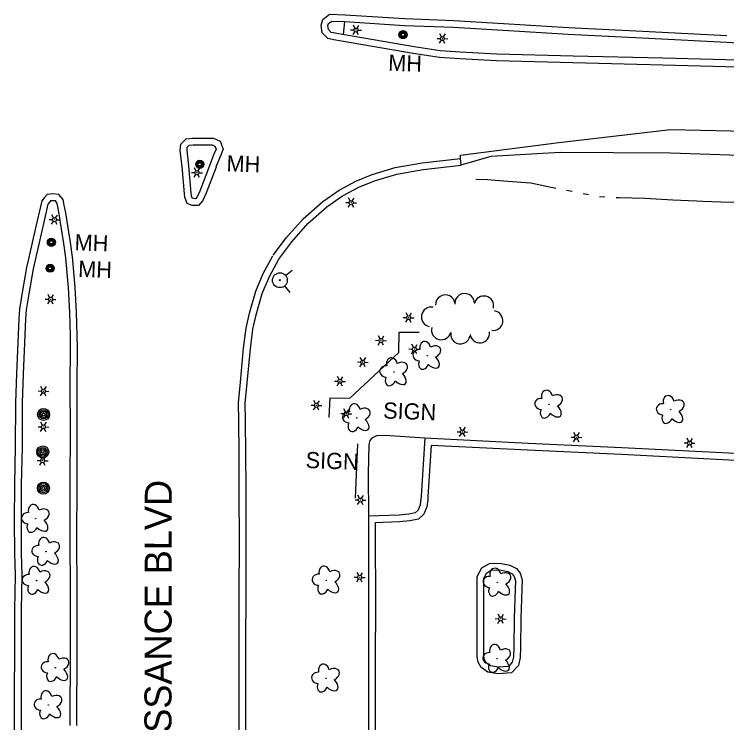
# Model space of a CAD drawing. Extents: x 588843 to 2552415, y 180129 to 269402.
# Drawn here: x 605530.1 to 605793.8, y 183156.9 to 183419.3 of the extents above; entities that cross this region are included whole.
import ezdxf

# ---------------------------------------------------------------- set-up
doc = ezdxf.new("R2010")
doc.units = 0
for name, color, linetype in [('E_DWY', 7, 'Continuous'), ('E_LAND_TreeLine_P', 7, 'Continuous'), ('E_LAND_Vegetation', 7, 'Continuous'), ('E_LTG', 7, 'Continuous'), ('E_MISCPROP', 7, 'Continuous'), ('E_PATH_Sidewalk', 7, 'Continuous'), ('E_RDWY', 7, 'Continuous'), ('E_RDWY_C_and_G', 7, 'Continuous'), ('E_RDWY_Gravel', 7, 'Continuous'), ('E_RDWY_Text', 7, 'Continuous'), ('E_SGN', 7, 'Continuous'), ('E_SGN_Text', 7, 'Continuous'), ('E_UTL_MH', 7, 'Continuous'), ('E_UTL_MH_Text', 7, 'Continuous'), ('E_UTL_WHydrant', 7, 'Continuous'), ('E_WTR_P', 7, 'Continuous')]:
    doc.layers.add(name, color=color, linetype=linetype)

# ---------------------------------------------------------------- blocks, each defined once
blk = doc.blocks.new('MHO_2')
at = {"layer": 'E_UTL_MH'}
for centre, radius in [((0.3, -0.4), 9.84), ((0.3, -0.4), 7.98), ((0.2, -0.5), 6.35), ((0.1, -0.5), 3.97)]:
    blk.add_circle(centre, radius, dxfattribs=at)
blk = doc.blocks.new('MHT_2')
at = {"layer": 'E_UTL_MH_Text'}
blk.add_text('MH', height=39.37, dxfattribs=at).set_placement((-32.2, -19.7))
blk = doc.blocks.new('LPOL_3')
at = {"layer": 'E_LTG'}
for p, q in [((-13.1, 0), (-4.9, 0)), ((-2.5, 4.3), (-6.6, 11.4)), ((2.5, 4.3), (6.6, 11.4)), ((4.9, 0), (13.1, 0)), ((-6.6, -11.4), (-2.5, -4.3)), ((6.6, -11.4), (2.5, -4.3))]:
    blk.add_line(p, q, dxfattribs=at)
for radius in [4.92, 4.92, 4.92, 0.41]:
    blk.add_circle((0, 0), radius, dxfattribs=at)
blk = doc.blocks.new('POLE_2')
at = {"layer": 'E_MISCPROP'}
for radius in [14.6, 11, 7.32, 3.66]:
    blk.add_circle((0, 0), radius, dxfattribs=at)
blk = doc.blocks.new('DTRE_3')
at = {"layer": 'E_LAND_Vegetation'}
blk.add_circle((-0.6, 0), 0.601, dxfattribs=at)
for centre, major_axis, ratio in [((-6.1, 17.5), (4.5, -16.3), 0.782863), ((13.3, 9), (-17.3, -9.6), 0.691916), ((-19.3, 0.5), (16.2, -0.4), 0.832022), ((-8.2, -17.2), (5.9, 15.9), 0.716896), ((11.6, -12.2), (-16.4, 15), 0.560249)]:
    blk.add_ellipse(centre, major_axis=major_axis, ratio=ratio, start_param=1.570796, end_param=4.712389, dxfattribs=at)
blk = doc.blocks.new('HYD_2')
at = {"layer": 'E_UTL_WHydrant'}
for p, q in [((-12.6, 12.6), (-27.3, 27.3)), ((12.6, 12.6), (27.3, 27.3))]:
    blk.add_line(p, q, dxfattribs=at)
for radius in [18, 1.38]:
    blk.add_circle((0, 0), radius, dxfattribs=at)
blk = doc.blocks.new('SIGN_2')
at = {"layer": 'E_SGN'}
blk.add_text('SIGN', height=39.37, dxfattribs=at).set_placement((-56.1, -19.7))

msp = doc.modelspace()

# ---------------------------------------------------------------- linework, layer by layer
at = {"layer": 'E_DWY'}
for points in [[(605827.57, 183255.01), (605799.45, 183256.45), (605754.89, 183258.74), (605720.25, 183260.35), (605682.06, 183262.24), (605680.65, 183240.88), (605680.6, 183239.67), (605680.37, 183237.55), (605679.54, 183235.61), (605678.51, 183234.66), (605676.14, 183234.14), (605672.48, 183233.82), (605661.23, 183233.41), (605661.19, 183226.28)], [(605827.44, 183252.52), (605799.32, 183253.95), (605754.77, 183256.24), (605720.13, 183257.85), (605684.39, 183259.62), (605683.14, 183240.75), (605683.1, 183239.49), (605682.81, 183236.91), (605681.63, 183234.14), (605679.71, 183232.36), (605676.52, 183231.67), (605672.64, 183231.33), (605663.72, 183231), (605663.69, 183226.26)], [(605661.19, 183226.28), (605661.24, 183201.45), (605661.17, 183179.36), (605661.17, 183161.13), (605661.24, 183136.91), (605661.22, 183112.23), (605661.12, 183089.46), (605661.2, 183063.26)], [(605663.69, 183226.28), (605663.74, 183201.45), (605663.67, 183179.35), (605663.67, 183161.14), (605663.74, 183136.91), (605663.72, 183112.23), (605663.62, 183089.46), (605663.7, 183063.27)], [(605717.48, 183184.83), (605717.34, 183181.03), (605716.68, 183178.12), (605714.12, 183175.35), (605709.11, 183175.03), (605705.35, 183175.66), (605702.84, 183177.34), (605701.72, 183179.38), (605701.35, 183181.3), (605701.39, 183196.73), (605701.37, 183211.09), (605703.08, 183214.32), (605705.96, 183215.88), (605709.82, 183216.03), (605713.53, 183215.25), (605715.97, 183214.03), (605717.33, 183212.27), (605718.04, 183209.81), (605717.91, 183206.37)], [(605714.98, 183184.92), (605714.85, 183181.36), (605714.39, 183179.32), (605712.97, 183177.78), (605709.24, 183177.54), (605706.3, 183178.04), (605704.74, 183179.08), (605704.1, 183180.24), (605703.85, 183181.54), (605703.89, 183196.73), (605703.87, 183210.47), (605704.94, 183212.48), (605706.64, 183213.4), (605709.61, 183213.52), (605712.7, 183212.87), (605714.33, 183212.05), (605715.06, 183211.11), (605715.53, 183209.5), (605715.42, 183206.47)], [(605715.42, 183206.47), (605715.08, 183195.62), (605714.98, 183184.92)], [(605717.91, 183206.39), (605717.58, 183195.57), (605717.48, 183184.9)]]:
    msp.add_lwpolyline(points, dxfattribs=at)
at = {"layer": 'E_LAND_TreeLine_P'}
for centre, start, end in [((605696.78, 183312.26), 3.3702, 183.3702), ((605689.64, 183311.74), 3.2829, 183.2829), ((605703.89, 183311.32), 346.9198, 166.9198), ((605684.38, 183307.21), 78.962, 258.962), ((605707.32, 183305.83), 261.6724, 81.6724), ((605688.13, 183302.37), 166.3461, 346.3461), ((605695.2, 183300.82), 171.0536, 351.0536), ((605702.38, 183301.17), 187.3049, 7.3049)]:
    msp.add_arc(centre, 3.62, start, end, dxfattribs=at)
at = {"layer": 'E_PATH_Sidewalk'}
for points in [[(605652.25, 183416.58), (605651.8, 183411.81)], [(605682.06, 183262.24), (605667.34, 183263.23), (605664.13, 183263.16), (605662.44, 183262.34), (605661.63, 183261.4), (605661.28, 183259.95), (605661.07, 183249.25), (605661.23, 183233.41)]]:
    msp.add_lwpolyline(points, dxfattribs=at)
at = {"layer": 'E_RDWY'}
msp.add_lwpolyline([(605695.43, 183363.47), (605695.18, 183365.85), (605695.26, 183367.15), (605731.65, 183371.81), (605772.91, 183376.59), (605806.46, 183375.81), (605836.9, 183375.05), (605888.15, 183373.8), (605931.23, 183372.67), (605967.99, 183371.67), (606011.17, 183370.53), (606055.02, 183369.27), (606104.72, 183367.98), (606153.73, 183366.62), (606196.51, 183365.49), (606239.69, 183364.26), (606276.16, 183363.37), (606318.65, 183362.16), (606362.41, 183361), (606399.95, 183360.17), (606441.58, 183359.09), (606473.18, 183358.28)], dxfattribs=at)
at = {"layer": 'E_RDWY_C_and_G'}
for points in [[(605695.01, 183402.74), (605687.42, 183403.22), (605677.71, 183404.77), (605651.19, 183409.38), (605648.38, 183409.87), (605646.11, 183410.26), (605644.08, 183412.45), (605643.63, 183415.22), (605644.24, 183417.31), (605646.81, 183419.29), (605652.6, 183419.07), (605674.68, 183417.66)], [(605695.17, 183405.23), (605687.7, 183405.71), (605678.12, 183407.24), (605651.62, 183411.84), (605648.81, 183412.33), (605647.36, 183412.58), (605646.43, 183413.59), (605646.19, 183415.06), (605646.41, 183415.83), (605647.62, 183416.76), (605652.48, 183416.58), (605674.52, 183415.16)], [(605674.62, 183417.66), (605692.72, 183416.98), (605711.21, 183415.89), (605735.18, 183414.4), (605765.09, 183412.89), (605793.76, 183411.42)], [(605674.52, 183415.16), (605692.6, 183414.48), (605711.06, 183413.4), (605735.04, 183411.91), (605764.97, 183410.39), (605793.63, 183408.92)], [(605793.63, 183408.92), (605816.94, 183407.56), (605834.14, 183406.81), (605862.24, 183405.95), (605889.27, 183405.22), (605912.61, 183404.63), (605939.17, 183404.02)], [(605797.98, 183399.74), (605770.08, 183400.49), (605736.81, 183401.26), (605708.58, 183402.03), (605695.04, 183402.74)], [(605798.05, 183402.23), (605770.14, 183402.99), (605736.88, 183403.76), (605708.68, 183404.53), (605695.17, 183405.23)], [(605592.21, 183362.83), (605591.53, 183368.94), (605591.74, 183371.2), (605593.66, 183373.15), (605596.12, 183373.38), (605603.87, 183373.43), (605606.36, 183372.28), (605607.47, 183369.27), (605606.24, 183366.5)], [(605594.69, 183363.11), (605594.04, 183368.96), (605594.15, 183370.08), (605594.8, 183370.75), (605596.25, 183370.88), (605603.33, 183370.92), (605604.38, 183370.44), (605604.77, 183369.36), (605603.95, 183367.51)], [(605603.95, 183367.51), (605602.42, 183363.5)], [(605606.29, 183366.62), (605604.75, 183362.61)], [(605625.96, 183330.1), (605630.82, 183336.65), (605636.99, 183343.53), (605644.25, 183349.97), (605650.29, 183354.2), (605656.51, 183357.53), (605662.57, 183359.93), (605671.08, 183362.51), (605681.11, 183364.32), (605695.18, 183365.85)], [(605602.42, 183363.5), (605598.72, 183353.74), (605597.76, 183351.64), (605597.17, 183350.98), (605596.42, 183351), (605595.99, 183351.15), (605595.65, 183352.1), (605595.56, 183352.98), (605594.69, 183363.11)], [(605627.97, 183328.61), (605632.76, 183335.06), (605638.76, 183341.75), (605645.81, 183348.01), (605651.6, 183352.07), (605657.57, 183355.25), (605663.4, 183357.56), (605671.67, 183360.08), (605681.47, 183361.85), (605695.45, 183363.37)], [(605604.76, 183362.61), (605601.03, 183352.77), (605599.88, 183350.27), (605598.26, 183348.43), (605595.98, 183348.52), (605594.05, 183349.15), (605593.19, 183351.54), (605593.07, 183352.75), (605592.2, 183362.89)], [(605552.64, 183318.27), (605551.69, 183329.41), (605550.93, 183334.73), (605549.21, 183345.71), (605548.61, 183348.64), (605548.15, 183350.64), (605546.57, 183352.53), (605544.27, 183352.76), (605542.31, 183352.51), (605541.33, 183351.43), (605540.26, 183350.13), (605538.62, 183342.78), (605536.74, 183334.71)], [(605550.15, 183318.06), (605549.2, 183329.13), (605548.46, 183334.36), (605546.75, 183345.27), (605546.17, 183348.11), (605545.85, 183349.5), (605545.31, 183350.15), (605544.31, 183350.25), (605543.55, 183350.15), (605543.22, 183349.79), (605542.57, 183349), (605541.05, 183342.23), (605539.18, 183334.15)], [(605536.74, 183334.69), (605534.68, 183325.45), (605533, 183316.22), (605532.06, 183310.1), (605531.79, 183306.6), (605531.39, 183297.61)], [(605539.18, 183334.15), (605537.13, 183324.95), (605535.46, 183315.8), (605534.54, 183309.82), (605534.29, 183306.44), (605533.88, 183297.5)], [(605613.82, 183283.03), (605614.99, 183295.62), (605615.92, 183303.08), (605617.17, 183308.61), (605619.48, 183316.7), (605622.27, 183323.3), (605625.77, 183329.79)], [(605616.31, 183282.8), (605617.48, 183295.35), (605618.38, 183302.65), (605619.59, 183307.99), (605621.84, 183315.87), (605624.53, 183322.22), (605627.97, 183328.61)], [(605550.82, 183224.33), (605550.83, 183246.01), (605550.87, 183265), (605550.84, 183282.12), (605550.97, 183295.34), (605550.92, 183300.42), (605550.67, 183308.76), (605550.15, 183318.06)], [(605553.32, 183224.32), (605553.33, 183246.01), (605553.37, 183265), (605553.34, 183282.11), (605553.47, 183295.34), (605553.42, 183300.47), (605553.17, 183308.87), (605552.65, 183318.2)], [(605531.39, 183297.61), (605530.88, 183286.2), (605530.59, 183275.38), (605530.47, 183258.96), (605530.19, 183245.26)], [(605533.88, 183297.5), (605533.38, 183286.11), (605533.09, 183275.34), (605532.97, 183258.92), (605532.69, 183245.21)], [(605613.35, 183168.1), (605613.29, 183184.48), (605613.37, 183206.29), (605613.42, 183222.14), (605613.37, 183243.76), (605613.29, 183256.41), (605613.15, 183268.88), (605613.08, 183275.41), (605613.82, 183283.04)], [(605615.85, 183168.11), (605615.79, 183184.48), (605615.87, 183206.28), (605615.92, 183222.14), (605615.87, 183243.77), (605615.79, 183256.43), (605615.65, 183268.91), (605615.58, 183275.31), (605616.31, 183282.8)], [(605530.19, 183245.22), (605530.11, 183231.74), (605530.15, 183219.65), (605530.4, 183211.52), (605530.22, 183198.72), (605530.14, 183183.54), (605530.1, 183167.8), (605530.12, 183151.94)], [(605532.69, 183245.21), (605532.61, 183231.73), (605532.65, 183219.7), (605532.9, 183211.54), (605532.72, 183198.7), (605532.64, 183183.53), (605532.6, 183167.8), (605532.62, 183151.94)], [(605550.82, 183155.94), (605550.93, 183184.9), (605550.87, 183206.21), (605550.82, 183224.33)], [(605553.32, 183155.93), (605553.43, 183184.9), (605553.37, 183206.22), (605553.32, 183224.33)], [(605613.6, 183091.49), (605613.43, 183111.32), (605613.6, 183129.05), (605613.31, 183147.35), (605613.35, 183168.12)], [(605616.1, 183091.51), (605615.93, 183111.32), (605616.11, 183129.05), (605615.81, 183147.37), (605615.85, 183168.11)]]:
    msp.add_lwpolyline(points, dxfattribs=at)
at = {"layer": 'E_RDWY_Gravel'}
msp.add_lwpolyline([(605695.43, 183363.47), (605706.63, 183366.72), (605732.1, 183368.19), (605751.85, 183368.03), (605772.97, 183367.92), (605809.53, 183366.74), (605839.09, 183366.01), (605858.92, 183365.36), (605887.61, 183364.48), (605919.22, 183363.87), (605941.4, 183363.42), (605977.08, 183362.37), (606012.59, 183361.62), (606051.68, 183360.63), (606089.4, 183359.41), (606120.13, 183358.54), (606160.1, 183357.42), (606191.88, 183356.23), (606226.8, 183355.5), (606260.84, 183354.7), (606289.53, 183353.91), (606322.01, 183353.08), (606353.03, 183352.3), (606382.49, 183351.48)], dxfattribs=at)
at = {"layer": 'E_SGN'}
for p, q in [((605672.4, 183293.98), (605672.59, 183301.56)), ((605672.59, 183301.56), (605679.99, 183301.58)), ((605654.34, 183277.14), (605672.4, 183293.98)), ((605646.67, 183269.93), (605646.95, 183277.22)), ((605646.95, 183277.22), (605654.34, 183277.14)), ((605656.39, 183240.14), (605657.24, 183260.25))]:
    msp.add_line(p, q, dxfattribs=at)
at = {"layer": 'E_WTR_P'}
for points in [[(605730.49, 183354.8), (605726.49, 183355.6), (605721.28, 183356.68), (605712.73, 183357.29), (605705.26, 183357.96), (605700.89, 183358.13)], [(605736.54, 183353.59), (605734.52, 183353.99)], [(605742.59, 183352.38), (605740.58, 183352.78)], [(605748.7, 183351.58), (605746.65, 183351.71)], [(605782.62, 183350.08), (605773.8, 183350.42), (605763.41, 183351.1), (605753.97, 183351.26), (605752.81, 183351.33)], [(605812.41, 183348.68), (605808.79, 183349), (605802.48, 183349.34), (605796.55, 183349.56), (605791.59, 183349.65), (605784.88, 183350), (605782.62, 183350.08)]]:
    msp.add_lwpolyline(points, dxfattribs=at)

# ---------------------------------------------------------------- block references
at = {"layer": 'E_LAND_Vegetation', "xscale": 0.1524003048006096}
for p, yscale, rotation in [((605683.02, 183292.86), 0.15240030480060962, -2.1573839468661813), ((605670.72, 183286.8), 0.15240030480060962, -2.1573839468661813), ((605728.09, 183274.8), 0.15240030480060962, -2.1573839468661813), ((605773.09, 183272.82), 0.15240030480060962, -2.1573839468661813), ((605656.94, 183269.8), 0.15240030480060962, -2.1573839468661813), ((605538.14, 183232.49), 0.1524003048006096, -2.1991875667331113), ((605541.98, 183220.3), 0.1524003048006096, -2.1991875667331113), ((605538.43, 183209.56), 0.1524003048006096, -2.1991875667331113), ((605645.72, 183209.67), 0.15240030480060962, -2.1573839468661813), ((605708.97, 183208.88), 0.15240030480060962, -2.1573839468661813), ((605708.88, 183180.65), 0.15240030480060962, -2.1573839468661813), ((605545.42, 183177.27), 0.1524003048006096, -2.1991875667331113), ((605645.52, 183173.37), 0.15240030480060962, -2.1573839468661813), ((605542.83, 183163.46), 0.1524003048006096, -2.1991875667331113)]:
    msp.add_blockref('DTRE_3', p, dxfattribs=dict(at, yscale=yscale, rotation=rotation))
at = {"layer": 'E_LTG', "xscale": 0.1524003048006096}
for p, yscale, rotation in [((605656.55, 183413.44), 0.15240030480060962, -2.1573839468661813), ((605688.56, 183410.29), 0.15240030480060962, -2.1573839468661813), ((605597.71, 183360.62), 0.1524003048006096, -2.1991875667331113), ((605654.78, 183349.5), 0.15240030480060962, -2.1573839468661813), ((605545, 183343.21), 0.1524003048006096, -2.1991875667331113), ((605543.55, 183313.71), 0.1524003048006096, -2.1991875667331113), ((605676.06, 183306.94), 0.15240030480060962, -2.1573839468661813), ((605665.81, 183298.47), 0.15240030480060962, -2.1573839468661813), ((605678.15, 183295.28), 0.15240030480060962, -2.1573839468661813), ((605659.08, 183290.45), 0.15240030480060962, -2.1573839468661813), ((605650.64, 183283.37), 0.15240030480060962, -2.1573839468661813), ((605540.93, 183279.69), 0.1524003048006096, -2.1991875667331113), ((605641.93, 183274.45), 0.15240030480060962, -2.1573839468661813), ((605653.01, 183271.4), 0.15240030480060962, -2.1573839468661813), ((605540.91, 183266.47), 0.1524003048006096, -2.1991875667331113), ((605695.97, 183264.63), 0.15240030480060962, -2.1573839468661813), ((605738.15, 183262.65), 0.15240030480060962, -2.1573839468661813), ((605780.02, 183260.49), 0.15240030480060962, -2.1573839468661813), ((605540.63, 183253.94), 0.1524003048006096, -2.1991875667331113), ((605658.23, 183239.38), 0.15240030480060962, -2.1573839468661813), ((605657.93, 183210.77), 0.15240030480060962, -2.1573839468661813), ((605710.12, 183195.4), 0.15240030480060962, -2.1573839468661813)]:
    msp.add_blockref('LPOL_3', p, dxfattribs=dict(at, yscale=yscale, rotation=rotation))
at = {"layer": 'E_MISCPROP', "xscale": 0.1524003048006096, "yscale": 0.1524003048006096, "rotation": -2.1991875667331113}
for p in [(605540.95, 183271.09), (605540.66, 183257.21), (605540.87, 183243.79)]:
    msp.add_blockref('POLE_2', p, dxfattribs=at)
at = {"layer": 'E_SGN_Text', "xscale": 0.1524003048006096, "yscale": 0.15240030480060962, "rotation": -2.1573839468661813}
for p in [(605675.19, 183272.28), (605646.49, 183253.94)]:
    msp.add_blockref('SIGN_2', p, dxfattribs=at)
at = {"layer": 'E_UTL_MH'}
for p, xscale, yscale, rotation in [((605673.92, 183411.81), 0.1524003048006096, 0.1524003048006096, -2.102425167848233), ((605598.72, 183363.79), 0.15240030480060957, 0.15240030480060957, -2.134258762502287), ((605543.8, 183334.9), 0.15240030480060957, 0.1524003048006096, -2.1475854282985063), ((605543.35, 183325.28), 0.1524003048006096, 0.15240030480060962, -2.1409013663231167)]:
    msp.add_blockref('MHO_2', p, dxfattribs=dict(at, xscale=xscale, yscale=yscale, rotation=rotation))
at = {"layer": 'E_UTL_MH_Text'}
for p, xscale, yscale, rotation in [((605673.42, 183401.22), 0.1524003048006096, 0.1524003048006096, -2.102425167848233), ((605613.58, 183363.95), 0.15240030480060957, 0.15240030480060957, -2.134258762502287), ((605557.37, 183334.7), 0.15240030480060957, 0.1524003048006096, -2.1475854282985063), ((605558.68, 183324.86), 0.1524003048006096, 0.15240030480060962, -2.1409013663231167)]:
    msp.add_blockref('MHT_2', p, dxfattribs=dict(at, xscale=xscale, yscale=yscale, rotation=rotation))
at = {"layer": 'E_UTL_WHydrant', "xscale": 0.1524003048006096, "yscale": 0.15240030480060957, "rotation": -95.9773852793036}
msp.add_blockref('HYD_2', (605628.4, 183320.79), dxfattribs=at)

# ---------------------------------------------------------------- texts
at = {"layer": 'E_RDWY_Text'}
msp.add_text('RENAISSANCE BLVD', height=10, rotation=89.9048, dxfattribs=at).set_placement((605588.2, 183112.32))
msp.add_text('RENAISSANCE BLVD', height=10, rotation=89.9048, dxfattribs=at).set_placement((605588.2, 183112.32))

doc.saveas('drawing.dxf')
